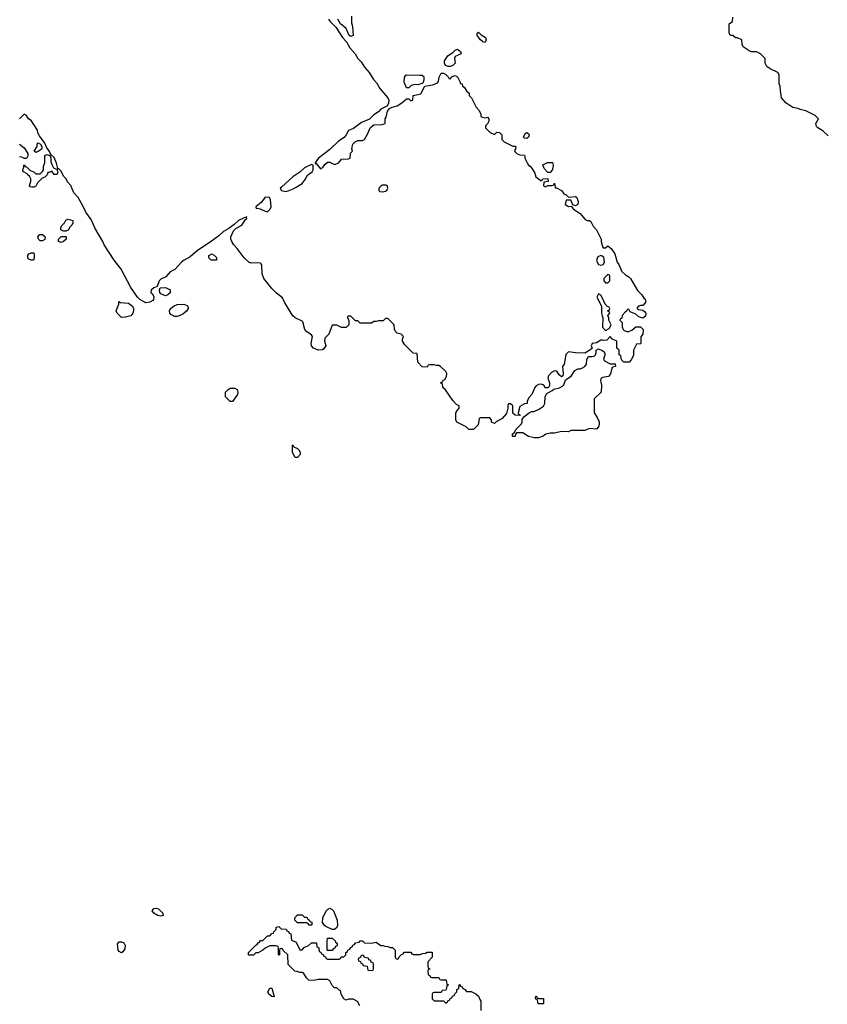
# Model space of a CAD drawing. Header units: inches. Extents: x 2380249 to 2585472, y 382747 to 546448.
# Tile 481 of 626: x 2534972 to 2541944, y 432943 to 441445. Entities that reach past the tile are written whole.
import ezdxf

# ---------------------------------------------------------------- set-up
doc = ezdxf.new("R2010")
doc.units = ezdxf.units.IN
doc.header["$MEASUREMENT"] = 0
for name, color, linetype in [('C5433', 7, 'Continuous'), ('C5434', 7, 'Continuous'), ('C5443', 7, 'Continuous'), ('C5444', 7, 'Continuous')]:
    doc.layers.add(name, color=color, linetype=linetype)

msp = doc.modelspace()

# ---------------------------------------------------------------- linework, layer by layer
at = {"layer": 'C5433', "color": 4, "elevation": 36}
for points in [[(2535094, 440000), (2535090, 439998), (2535076, 440000)], [(2540000, 438676.5), (2539990, 438679), (2539950, 438655.3), (2539914, 438650), (2539904.7, 438630), (2539912.7, 438607.3), (2539894, 438590), (2539850, 438566), (2539770, 438569), (2539710, 438578), (2539686.8, 438553.2), (2539671.3, 438470), (2539658, 438450), (2539664.7, 438390), (2539662, 438370), (2539650, 438362), (2539630, 438378), (2539610, 438409), (2539590, 438413.2), (2539561.6, 438398.4), (2539536, 438370), (2539531, 438350), (2539544.7, 438310), (2539544.7, 438290), (2539542, 438278), (2539530, 438266), (2539510, 438266), (2539498, 438290), (2539478, 438298), (2539450, 438294), (2539430, 438282), (2539418, 438270), (2539392, 438210), (2539363.6, 438176.4), (2539352.7, 438147.3), (2539352, 438130), (2539330, 438128), (2539290, 438106), (2539274, 438050), (2539278, 438038), (2539290, 438034), (2539291.6, 438028.4), (2539249.4, 438029.4), (2539228.7, 438048.7), (2539228, 438110), (2539210, 438128), (2539192.7, 438127.3), (2539186.4, 438113.6), (2539186, 438090), (2539175.3, 438044.7), (2539137.3, 438002.7), (2539086, 437974), (2539070, 437958), (2539046, 437970), (2539046, 437990), (2539030, 438006), (2538950, 438006), (2538938, 438002), (2538930, 437946), (2538890, 437906), (2538850, 437906), (2538826, 437930), (2538746, 437970), (2538738, 437990), (2538738, 438050), (2538750, 438074), (2538766, 438090), (2538766, 438110), (2538743.1, 438123.1), (2538710, 438158), (2538648.4, 438248.4), (2538626, 438270), (2538622, 438302), (2538606, 438310), (2538622, 438318), (2538627.3, 438332.7), (2538642, 438338), (2538656.4, 438363.6), (2538658, 438390), (2538650, 438406), (2538606, 438450), (2538590, 438458), (2538570, 438458), (2538550, 438466), (2538510, 438466), (2538498, 438462), (2538490, 438446), (2538447.3, 438447.3), (2538408.4, 438488.4), (2538402, 438562), (2538370, 438566), (2538296.4, 438636.4), (2538278, 438670), (2538278, 438690), (2538286, 438710), (2538266, 438730), (2538230, 438738), (2538218, 438750), (2538208.9, 438768.9), (2538206, 438810), (2538150, 438866), (2538130, 438866), (2538110, 438846), (2538070, 438846), (2538050, 438838), (2538030, 438838), (2538010, 438826), (2537910, 438826), (2537890, 438846), (2537870, 438846), (2537830, 438886), (2537810, 438886), (2537802, 438878), (2537802, 438870), (2537814, 438850), (2537814, 438810), (2537791.6, 438788.4), (2537750, 438788), (2537710, 438808), (2537670, 438806), (2537642, 438730), (2537606, 438694), (2537604.7, 438670), (2537616, 438630), (2537598, 438602), (2537585.2, 438594.8), (2537550, 438592.8), (2537507.4, 438607.4), (2537492.4, 438630), (2537489.6, 438649.6), (2537499.3, 438710), (2537490, 438724), (2537449.6, 438749.6), (2537433.2, 438770), (2537415.5, 438835.5), (2537410, 438842), (2537350, 438869.2), (2537330, 438889), (2537261.5, 439001.5), (2537242, 439042), (2537190, 439084), (2537150, 439124), (2537079, 439210), (2537064, 439250), (2537063.1, 439323.1), (2537057.2, 439337.2), (2537050, 439342), (2537024.7, 439344.7), (2536970, 439342.7), (2536949, 439350), (2536909.3, 439390), (2536850, 439469), (2536820.2, 439500.2), (2536802, 439530), (2536795.3, 439550), (2536795.3, 439570), (2536819, 439621), (2536839, 439641), (2536890, 439671), (2536921.2, 439718.8), (2536932, 439728), (2536930, 439746), (2536923.6, 439736.4), (2536910, 439734), (2536861, 439710), (2536824.5, 439675.5), (2536778, 439642), (2536730, 439617.2), (2536690, 439579), (2536616.7, 439523.3), (2536508.1, 439451.9), (2536442.5, 439397.5), (2536391.3, 439370), (2536368.3, 439351.7), (2536310, 439288.7), (2536270, 439269.2), (2536234.4, 439225.6), (2536190, 439204), (2536176, 439190), (2536159.8, 439140.2), (2536130, 439129), (2536106, 439110), (2536104.7, 439090), (2536118, 439078), (2536130.8, 439050.8), (2536127.3, 439030), (2536119.9, 439020.1), (2536095.5, 439004.5), (2536061.5, 439001.5), (2536010, 439029.6), (2535989.7, 439049.7), (2535930, 439133.2), (2535846.6, 439290), (2535788.2, 439368.2), (2535701.7, 439501.7), (2535690, 439528.7), (2535622.4, 439642.4), (2535590, 439719), (2535543, 439783), (2535518, 439838), (2535476, 439910), (2535439.3, 439950), (2535419.3, 440000)], [(2537232, 440000), (2537221, 439990), (2537232, 439970), (2537270, 439962), (2537290, 439967.3), (2537334, 439986), (2537357.7, 440000)], [(2538081.3, 440000), (2538071.3, 439990), (2538071.3, 439970), (2538081.4, 439961.4), (2538110, 439958.8), (2538130, 439964), (2538142, 439970), (2538149, 439990), (2538148.5, 440000)], [(2539593.4, 440000), (2539594, 439994), (2539606, 439994), (2539650, 439971), (2539670, 439942), (2539690, 439932), (2539710, 439912), (2539770, 439918), (2539782, 439910), (2539794.4, 439874.4), (2539790, 439848), (2539770, 439838), (2539746, 439846), (2539730, 439886), (2539710, 439888), (2539690, 439886), (2539682, 439850), (2539710, 439832), (2539734, 439834), (2539754, 439810), (2539810, 439771), (2539850, 439722), (2539870, 439711.3), (2539891.1, 439711.1), (2539903.6, 439703.6), (2539922.5, 439662.5), (2539951, 439630), (2539991, 439550), (2539991.3, 439530), (2540000, 439497.2)], [(2540000, 439402.2), (2539990, 439408), (2539962.8, 439397.2), (2539951, 439370), (2539956, 439350), (2539970, 439331.3), (2539990, 439326), (2540000, 439328.6)], [(2540000, 439044.9), (2539990, 439066), (2539970, 439078), (2539954, 439050), (2539994, 438970), (2539994, 438910), (2540000, 438887.5)], [(2540000, 438353.6), (2539990, 438346), (2539984.7, 438330), (2539994, 438290), (2539992, 438230), (2539932, 438170), (2539931.3, 438050), (2539958, 438010), (2539973.7, 437973.7), (2539974.8, 437950), (2539970, 437928), (2539950, 437908.7), (2539890, 437915.3), (2539850, 437898), (2539730, 437898), (2539710, 437886), (2539650, 437888), (2539590, 437875.3), (2539550, 437875.3), (2539515.3, 437864.7), (2539490, 437849.2), (2539450, 437834), (2539414.6, 437834.6), (2539365.6, 437845.6), (2539316.4, 437876.4), (2539262, 437878), (2539252.7, 437867.3), (2539250, 437846), (2539230, 437846), (2539226, 437850), (2539226, 437870), (2539242, 437878), (2539258, 437910), (2539304, 437956), (2539309, 437970), (2539308.7, 437991.3), (2539323.1, 438016.9), (2539370, 438051.3), (2539390, 438062), (2539410, 438062), (2539450, 438078), (2539492.7, 438107.3), (2539505.2, 438130), (2539508.7, 438191.3), (2539522, 438218), (2539570, 438242), (2539584, 438256), (2539633.2, 438266.8), (2539659.3, 438280.7), (2539669.1, 438290.9), (2539684.7, 438335.3), (2539733.2, 438366.8), (2539763.1, 438416.9), (2539788.9, 438431.1), (2539810, 438431.3), (2539830, 438438), (2539850, 438451.3), (2539864, 438470), (2539869, 438511), (2539883.1, 438536.9), (2539910, 438536), (2539930, 438541), (2539942, 438550), (2539948.7, 438570), (2539948, 438592), (2539970, 438602), (2540000, 438588)], [(2537908.9, 432928.9), (2537888.4, 432968.4), (2537850, 432988), (2537810, 432988), (2537790, 432978), (2537770, 432988.7), (2537746, 433030), (2537742, 433062), (2537730, 433066), (2537710, 433086), (2537690, 433086), (2537670, 433106), (2537650, 433146), (2537630, 433158), (2537550, 433158), (2537510, 433149), (2537468, 433150), (2537448, 433170), (2537426, 433210), (2537410, 433218), (2537390, 433218), (2537367.3, 433227.3), (2537346, 433230), (2537290, 433286), (2537286, 433370), (2537247.3, 433407.3), (2537242, 433422), (2537230, 433426), (2537218, 433422), (2537214, 433410), (2537214, 433370), (2537210, 433366), (2537206, 433370), (2537206, 433430), (2537202, 433442), (2537187.3, 433447.3), (2537130, 433448), (2537090, 433428), (2537070.9, 433409.1), (2537050, 433398), (2537030, 433388), (2537010, 433386), (2536990, 433368), (2536950, 433368), (2536946, 433370), (2536946, 433390), (2537010, 433454), (2537022, 433458), (2537030, 433474), (2537042, 433478), (2537050, 433494), (2537070, 433494), (2537110, 433534), (2537130, 433534), (2537150, 433554), (2537162, 433558), (2537166, 433570), (2537186, 433590), (2537186, 433610), (2537210, 433614), (2537230, 433594), (2537272.7, 433592.7), (2537278, 433578), (2537292.7, 433572.7), (2537298, 433558), (2537312.7, 433552.7), (2537318, 433498), (2537358, 433478), (2537390, 433414), (2537410, 433414), (2537427.3, 433432.7), (2537466, 433450), (2537490, 433474), (2537530, 433474), (2537534, 433470), (2537538, 433438), (2537554, 433430), (2537558, 433398), (2537572.7, 433392.7), (2537578, 433378), (2537592.7, 433372.7), (2537598, 433358), (2537612.7, 433352.7), (2537618, 433338), (2537630, 433334), (2537730, 433334), (2537742, 433338), (2537747.3, 433352.7), (2537770, 433354), (2537786, 433370), (2537786, 433390), (2537802, 433398), (2537806, 433410), (2537822, 433418), (2537830, 433434), (2537842, 433438), (2537847.3, 433452.7), (2537862, 433458), (2537870, 433474), (2537902, 433478), (2537910, 433492), (2537930, 433492), (2537950, 433474), (2538010, 433472), (2538050, 433478), (2538090, 433452), (2538111.1, 433451.1), (2538123.6, 433443.6), (2538150, 433442), (2538170, 433434), (2538190, 433434), (2538214, 433410), (2538214, 433350), (2538218, 433338), (2538230, 433334), (2538242, 433338), (2538247.3, 433352.7), (2538267.3, 433372.7), (2538282, 433378), (2538290, 433394), (2538350, 433394), (2538358, 433378), (2538370, 433374), (2538430, 433374), (2538450, 433382), (2538476.4, 433383.6), (2538490, 433392), (2538531.6, 433391.6), (2538532, 433350), (2538494, 433310), (2538494, 433270), (2538498, 433258), (2538514, 433250), (2538498, 433242), (2538494, 433230), (2538498, 433198), (2538512.7, 433192.7), (2538518, 433178), (2538530, 433174), (2538590, 433174), (2538598, 433158), (2538610, 433154), (2538650, 433154), (2538654, 433150), (2538658, 433118), (2538674, 433110), (2538658, 433102), (2538654, 433070), (2538650, 433066), (2538618, 433062), (2538610, 433046), (2538550, 433046), (2538538, 433042), (2538534, 433030), (2538534, 432990), (2538550, 432974), (2538630, 432974), (2538650, 432954), (2538662, 432958), (2538667.3, 432972.7), (2538682, 432978), (2538687.3, 432992.7), (2538702, 432998), (2538707.3, 433012.7), (2538722, 433018), (2538727.3, 433032.7), (2538746, 433050), (2538746, 433070), (2538762, 433078), (2538766, 433110), (2538770, 433114), (2538778, 433098), (2538792.7, 433092.7), (2538798, 433078), (2538812.7, 433072.7), (2538830, 433054), (2538870, 433054), (2538910, 433034), (2538932.7, 433012.7), (2538943.6, 432983.6), (2538954, 432970), (2538954, 432890)]]:
    msp.add_lwpolyline(points, dxfattribs=at)
for points in [[(2537090, 439914), (2537058.8, 439870), (2537011.3, 439830), (2537014, 439814), (2537022, 439818), (2537049, 439811), (2537090, 439790.8), (2537110, 439786), (2537135.3, 439810), (2537142, 439830), (2537138, 439890), (2537129.1, 439909.1)], [(2535350, 439618), (2535328, 439630), (2535328, 439650), (2535338, 439670), (2535358, 439690), (2535370, 439714), (2535390, 439722), (2535432, 439710), (2535432, 439690), (2535422, 439670), (2535405.4, 439654.6), (2535390, 439628), (2535370, 439618)], [(2535150, 439535.3), (2535135.3, 439550), (2535128, 439570), (2535146, 439590), (2535170, 439591.3), (2535191.3, 439570), (2535190, 439548), (2535170, 439535.3)], [(2535330, 439522), (2535308.4, 439528.4), (2535306, 439550), (2535330, 439572), (2535370, 439574), (2535374, 439570), (2535372, 439550), (2535350, 439529)], [(2535070, 439368.7), (2535050, 439378), (2535042, 439390), (2535042, 439410), (2535050, 439422), (2535070, 439432), (2535092.7, 439432.7), (2535098, 439418), (2535098, 439390), (2535090, 439368.7)], [(2536670, 439368), (2536626, 439370), (2536606, 439390), (2536606, 439410), (2536630, 439422), (2536651.6, 439411.6), (2536671.6, 439391.6)], [(2536230, 439062), (2536190, 439078), (2536182, 439090), (2536178, 439110), (2536186, 439130), (2536230, 439131.3), (2536270, 439112), (2536270, 439086), (2536250, 439068)], [(2535850, 438873.2), (2535812.7, 438910), (2535804, 438930), (2535827.3, 438987.3), (2535827.3, 439012.7), (2535842, 439002), (2535910, 438997.3), (2535945.5, 438970), (2535954, 438950), (2535955.8, 438930), (2535948, 438910), (2535930, 438889.3), (2535884.5, 438875.5)], [(2536310, 438881.2), (2536278, 438898), (2536269, 438910), (2536265.2, 438930), (2536274, 438950), (2536304.8, 438975.2), (2536330, 438985.5), (2536387.7, 438987.7), (2536417.3, 438977.3), (2536424.7, 438970), (2536426, 438950), (2536410.7, 438929.3), (2536379.1, 438900.9), (2536350, 438889), (2536330, 438881.2)], [(2536790, 438148.7), (2536768.9, 438168.9), (2536749.1, 438189.1), (2536748, 438210), (2536748, 438230), (2536768, 438250), (2536790, 438262), (2536810, 438264.7), (2536830, 438262), (2536850, 438251.3), (2536856, 438230), (2536851, 438210), (2536810, 438148.7)], [(2537350, 437666), (2537346, 437670), (2537328.4, 437708.4), (2537326, 437770), (2537330, 437774), (2537338, 437758), (2537370, 437742), (2537382, 437730), (2537392, 437710), (2537392, 437690), (2537370, 437666)], [(2536190, 433703.6), (2536164, 433710), (2536129.7, 433729.7), (2536116, 433750), (2536130, 433770.7), (2536150, 433774), (2536170, 433767.3), (2536207.3, 433730), (2536210, 433709.2)], [(2537430, 433694), (2537450, 433694), (2537458, 433678), (2537474, 433670), (2537478, 433658), (2537492.7, 433652.7), (2537494, 433630), (2537490, 433626), (2537470, 433626), (2537462, 433642), (2537450, 433646), (2537370, 433646), (2537346, 433670), (2537348, 433690), (2537370, 433714), (2537410, 433714)], [(2537690, 433588), (2537668.4, 433588.4), (2537614.6, 433614.6), (2537603.1, 433623.1), (2537586, 433650), (2537588, 433690), (2537618, 433750), (2537630, 433762), (2537650, 433772), (2537670, 433762), (2537682, 433750), (2537711.3, 433670), (2537716.9, 433623.1), (2537710, 433606)], [(2535850, 433388), (2535830, 433398), (2535822, 433410), (2535816.4, 433463.6), (2535830, 433482), (2535850, 433482), (2535870, 433474), (2535882, 433450), (2535879.6, 433420.4), (2535863.6, 433396.4)], [(2537630, 433406), (2537626, 433410), (2537626, 433490), (2537630, 433514), (2537670, 433514), (2537694, 433490), (2537698, 433478), (2537714, 433470), (2537712.7, 433447.3), (2537698, 433442), (2537692.7, 433427.3), (2537678, 433422), (2537670, 433406)], [(2537930, 433366), (2537918, 433362), (2537912.7, 433347.3), (2537898, 433342), (2537894, 433330), (2537898, 433318), (2537912.7, 433312.7), (2537918, 433298), (2537932.7, 433292.7), (2537938, 433278), (2537972.7, 433272.7), (2537978, 433238), (2538010, 433234), (2538022, 433238), (2538026, 433250), (2538026, 433290), (2538022, 433302), (2538007.3, 433307.3), (2538002, 433322), (2537987.3, 433327.3), (2537982, 433342), (2537950, 433346), (2537942, 433362)], [(2537170, 433008.7), (2537150, 433009.2), (2537122, 433030), (2537115.3, 433050), (2537130, 433082), (2537150, 433082)], [(2539490, 432946), (2539447.3, 432947.3), (2539442, 432982), (2539426, 432990), (2539427.3, 433012.7), (2539432.7, 433012.7), (2539438, 432998), (2539450, 432994), (2539492.7, 432992.7), (2539494, 432950)]]:
    msp.add_lwpolyline(points, close=True, dxfattribs=at)
at = {"layer": 'C5434', "color": 4, "elevation": 36}
for points in [[(2537639.1, 441450), (2537650, 441431), (2537700.5, 441380.5), (2537758.8, 441290), (2537792.7, 441252.7), (2537822.3, 441202.3), (2537868.2, 441150), (2537890.7, 441110), (2537920.5, 441080.5), (2537950, 441034.8), (2537987.7, 440990), (2538027.6, 440927.6), (2538055.8, 440895.8), (2538082, 440850), (2538150.3, 440770.3), (2538158, 440750), (2538156.8, 440723.2), (2538151.3, 440708.7), (2538141, 440699), (2538090, 440673.2), (2538070.6, 440649.4), (2538030, 440624), (2537993, 440587), (2537922.5, 440557.5), (2537853.2, 440506.8), (2537810.9, 440489.1), (2537791, 440450), (2537773.2, 440426.8), (2537724, 440396), (2537650, 440324), (2537551.3, 440250), (2537522, 440210), (2537523.6, 440203.6), (2537530, 440202), (2537570, 440158), (2537588, 440170), (2537605.6, 440194.4), (2537630, 440214), (2537650, 440214), (2537690, 440194), (2537726, 440210), (2537750, 440242), (2537810, 440244.7), (2537826, 440250), (2537828.4, 440291.6), (2537846, 440310), (2537838, 440330), (2537848.7, 440370), (2537869.4, 440390.6), (2537890, 440401), (2537930, 440402), (2537948.4, 440411.6), (2537978, 440462), (2537998, 440510), (2538018, 440530), (2538030, 440536), (2538100.4, 440539.6), (2538126, 440550), (2538128, 440590), (2538135.3, 440604.7), (2538146, 440654), (2538163.1, 440676.9), (2538186, 440690), (2538230, 440701), (2538271.9, 440728.1), (2538310, 440762), (2538330, 440762), (2538350, 440744.7), (2538366, 440750), (2538368, 440790), (2538434.6, 440805.4), (2538468, 440872), (2538537.2, 440882.8), (2538579, 440901), (2538588, 440910), (2538594, 440950), (2538610, 440982), (2538630, 440982), (2538650, 440972), (2538674, 440950), (2538678, 440938), (2538690, 440934), (2538698, 440950), (2538710, 440958), (2538730, 440962), (2538750, 440952), (2538774, 440906), (2538774, 440894), (2538792, 440890), (2538794, 440870), (2538810, 440862), (2538830, 440832), (2538850.9, 440810.9), (2538852, 440790), (2538871.3, 440770), (2538912, 440690), (2538939.6, 440659.6), (2538952, 440630), (2538954, 440610), (2538963.6, 440603.6), (2538990, 440598), (2539010, 440602), (2539022, 440590), (2539022, 440570), (2539010, 440546), (2538994, 440530), (2538994, 440510), (2539034, 440470), (2539070, 440454), (2539090, 440474), (2539114, 440470), (2539134, 440450), (2539134, 440410), (2539154, 440390), (2539230, 440352), (2539250, 440354), (2539254, 440350), (2539252, 440330), (2539244.7, 440315.3), (2539246.4, 440306.4), (2539267.1, 440287.1), (2539290, 440278), (2539330, 440274), (2539334, 440270), (2539334, 440250), (2539352, 440210), (2539364.7, 440190), (2539379.8, 440179.8), (2539397.3, 440157.3), (2539418.8, 440118.8), (2539427.1, 440087.1), (2539463.6, 440063.6), (2539470, 440054), (2539482, 440058), (2539490, 440072), (2539530, 440074), (2539532.7, 440047.3), (2539498, 440042), (2539494, 440010), (2539510, 440002), (2539530, 440014), (2539570, 440014), (2539582, 440018), (2539590, 440034), (2539593.4, 440000)], [(2537835.3, 441475.3), (2537836.9, 441416.9), (2537845.4, 441385.4), (2537850, 441308.7), (2537830, 441299), (2537815.3, 441310), (2537789, 441369), (2537742, 441410), (2537719, 441450)], [(2535419.3, 440000), (2535415.3, 440010), (2535383.7, 440043.7), (2535371.8, 440071.8), (2535354, 440090), (2535337.2, 440117.2), (2535330, 440138), (2535310, 440158), (2535300.4, 440160.4), (2535290, 440206), (2535270, 440255.3), (2535240.2, 440280.2), (2535230, 440308), (2535204.7, 440344.7), (2535190, 440378), (2535142, 440442), (2535129.5, 440469.5), (2535126, 440490), (2535089.2, 440550), (2535070, 440574), (2535048, 440590), (2535030, 440618), (2535010, 440628), (2534971.3, 440590)], [(2534971.3, 440370), (2535010, 440338), (2535042, 440290), (2535042, 440270), (2535030, 440246), (2535010, 440246), (2534990, 440258), (2534970, 440262)], [(2535076, 440000), (2535062, 440002), (2535058, 440010), (2535068, 440050), (2535068, 440070), (2535055.3, 440095.3), (2535043.1, 440103.1), (2535035.3, 440115.3), (2535006, 440130), (2535000.4, 440140.4), (2534998, 440150), (2535007.3, 440172.7), (2535008, 440190), (2535012.7, 440192.7), (2535018, 440178), (2535030, 440174), (2535063.6, 440143.6), (2535094, 440130), (2535110, 440114), (2535150, 440114), (2535170, 440134), (2535178, 440150), (2535176.4, 440176.4), (2535189.1, 440210.9), (2535189, 440271), (2535210, 440281), (2535230, 440272), (2535238, 440278), (2535234, 440270), (2535242, 440250), (2535242, 440222), (2535250, 440194), (2535264.7, 440164.7), (2535290, 440154), (2535298, 440158), (2535294, 440150), (2535302, 440130), (2535299.6, 440120.4), (2535290, 440108), (2535270, 440108.7), (2535250, 440138), (2535226, 440126), (2535214, 440126), (2535210, 440106), (2535190, 440086), (2535164.7, 440075.3), (2535124.7, 440035.3), (2535110, 440008), (2535094, 440000)], [(2537357.7, 440000), (2537409.4, 440030.6), (2537435.5, 440064.5), (2537456, 440104), (2537498, 440130), (2537504, 440150), (2537506, 440190), (2537490, 440195.3), (2537430, 440165.2), (2537390.5, 440129.5), (2537330, 440089.2), (2537232, 440000)], [(2538148.5, 440000), (2538148, 440010), (2538136, 440016), (2538104.5, 440015.5), (2538090, 440008.7), (2538081.3, 440000)]]:
    msp.add_lwpolyline(points, dxfattribs=at)
for points in [[(2538990, 441249.3), (2538970, 441253.2), (2538949.3, 441270), (2538922, 441310), (2538922, 441330), (2538926.3, 441333.7), (2538930, 441336), (2538942, 441330), (2538954.8, 441314.8), (2538992.4, 441292.4), (2538999.1, 441270)], [(2538670, 441041.2), (2538649.1, 441049.1), (2538639.3, 441070), (2538639.3, 441090), (2538667.3, 441132.7), (2538715.3, 441164.7), (2538730, 441182), (2538750, 441190.8), (2538778, 441170), (2538782, 441150), (2538731.6, 441128.4), (2538726, 441114), (2538730.8, 441070), (2538710, 441049), (2538690, 441041.2)], [(2538410, 440881.2), (2538390, 440885.2), (2538360.7, 440879.3), (2538350, 440875.3), (2538330, 440855.3), (2538310, 440858), (2538290, 440906), (2538294, 440950), (2538308, 440970), (2538426.4, 440966.4), (2538444.7, 440964.7), (2538456.9, 440956.9), (2538462, 440950), (2538462, 440930), (2538456, 440904), (2538446, 440894)], [(2539350, 440419), (2539330, 440422), (2539322, 440430), (2539336.4, 440463.6), (2539350, 440472), (2539363.6, 440463.6), (2539371, 440450), (2539364.7, 440430)], [(2535110, 440298), (2535098, 440310), (2535122, 440350), (2535122, 440370), (2535130, 440382), (2535151.3, 440371.3), (2535162, 440350), (2535162, 440330), (2535156.9, 440323.1), (2535130, 440308)], [(2539530, 440126), (2539500.2, 440160.2), (2539489, 440191), (2539529.3, 440210.7), (2539571.1, 440211.1), (2539578, 440190), (2539575.3, 440164.7), (2539570, 440146), (2539550, 440126)]]:
    msp.add_lwpolyline(points, close=True, dxfattribs=at)
at = {"layer": 'C5443', "color": 4, "elevation": 36}
for points in [[(2540000, 439497.2), (2540003.6, 439483.6), (2540010, 439474), (2540030, 439474), (2540050, 439491.3), (2540078, 439470), (2540110, 439422), (2540131, 439350), (2540144.7, 439330), (2540171.1, 439271.1), (2540201.4, 439241.4), (2540230, 439226), (2540246, 439210), (2540306.4, 439106.4), (2540342, 439070), (2540359.6, 439039.6), (2540370.9, 439030.9), (2540378, 439010), (2540370, 438998), (2540350, 438978), (2540330, 438978), (2540314, 438970), (2540302, 438958), (2540302, 438950), (2540310, 438942), (2540350, 438938), (2540366.4, 438926.4), (2540378, 438910), (2540374.8, 438885.2), (2540350, 438868.7), (2540318, 438878), (2540290, 438902), (2540243.1, 438923.1), (2540230, 438946), (2540218, 438942), (2540214, 438930), (2540199.6, 438920.4), (2540174, 438890), (2540171.3, 438868.7), (2540158, 438862), (2540154, 438850), (2540172, 438830), (2540172.7, 438792.7), (2540182, 438770), (2540190, 438762), (2540212.7, 438752.7), (2540230, 438752), (2540256.4, 438763.6), (2540290, 438792), (2540332, 438792), (2540354, 438770), (2540352, 438730), (2540332.7, 438707.3), (2540334, 438650), (2540330, 438646), (2540298, 438642), (2540272, 438590), (2540270, 438546), (2540252, 438508), (2540232.7, 438487.3), (2540188.4, 438488.4), (2540167.3, 438507.3), (2540162, 438542), (2540146, 438550), (2540146, 438590), (2540126, 438610), (2540126, 438670), (2540090, 438686), (2540070, 438708), (2540042, 438678), (2540010, 438674), (2540000, 438676.5)], [(2540000, 439328.6), (2540009, 439331), (2540019, 439350), (2540014, 439394), (2540000, 439402.2)], [(2540000, 438887.5), (2540004.7, 438870), (2540002, 438790), (2540030, 438762), (2540060.4, 438779.6), (2540078, 438810), (2540058, 438850), (2540058, 438870), (2540048, 438890), (2540066, 438910), (2540062, 438922), (2540046, 438930), (2540062, 438938), (2540066, 438950), (2540062, 438962), (2540047.3, 438967.3), (2540027.3, 438987.3), (2540000, 439044.9)], [(2540000, 438588), (2540005.4, 438585.4), (2540016.9, 438576.9), (2540023.6, 438563.6), (2540024.7, 438550), (2540012, 438510), (2540019.6, 438499.6), (2540070, 438472), (2540112.7, 438472.7), (2540114, 438450), (2540090, 438446), (2540083.6, 438436.4), (2540071.6, 438388.4), (2540056, 438364), (2540003.6, 438356.4), (2540000, 438353.6)]]:
    msp.add_lwpolyline(points, dxfattribs=at)
msp.add_lwpolyline([(2540050, 439246), (2540014, 439210), (2540014, 439190), (2540030, 439174), (2540050, 439174), (2540066, 439190), (2540066, 439230), (2540062, 439242)], close=True, dxfattribs=at)
at = {"layer": 'C5444', "color": 4, "elevation": 36}
msp.add_lwpolyline([(2541950, 440442), (2541906, 440486), (2541862, 440510), (2541850, 440522), (2541845.2, 440550), (2541868, 440590), (2541838, 440618), (2541757.2, 440657.2), (2541709.5, 440669.5), (2541690, 440679), (2541645.6, 440685.6), (2541586.8, 440726.8), (2541548.7, 440770), (2541539, 440830), (2541538, 440870), (2541528, 440890), (2541528.7, 440970), (2541518, 440990), (2541450, 441022), (2541422, 441042), (2541408.7, 441070), (2541408, 441110), (2541368, 441150), (2541332.7, 441167.3), (2541290, 441168.7), (2541270, 441175.3), (2541218, 441210), (2541208, 441230), (2541206, 441270), (2541170, 441288), (2541150, 441288), (2541127.3, 441307.3), (2541108, 441310), (2541098, 441330), (2541098, 441410), (2541126, 441430), (2541127.3, 441467.3)], dxfattribs=at)

doc.saveas('drawing.dxf')
